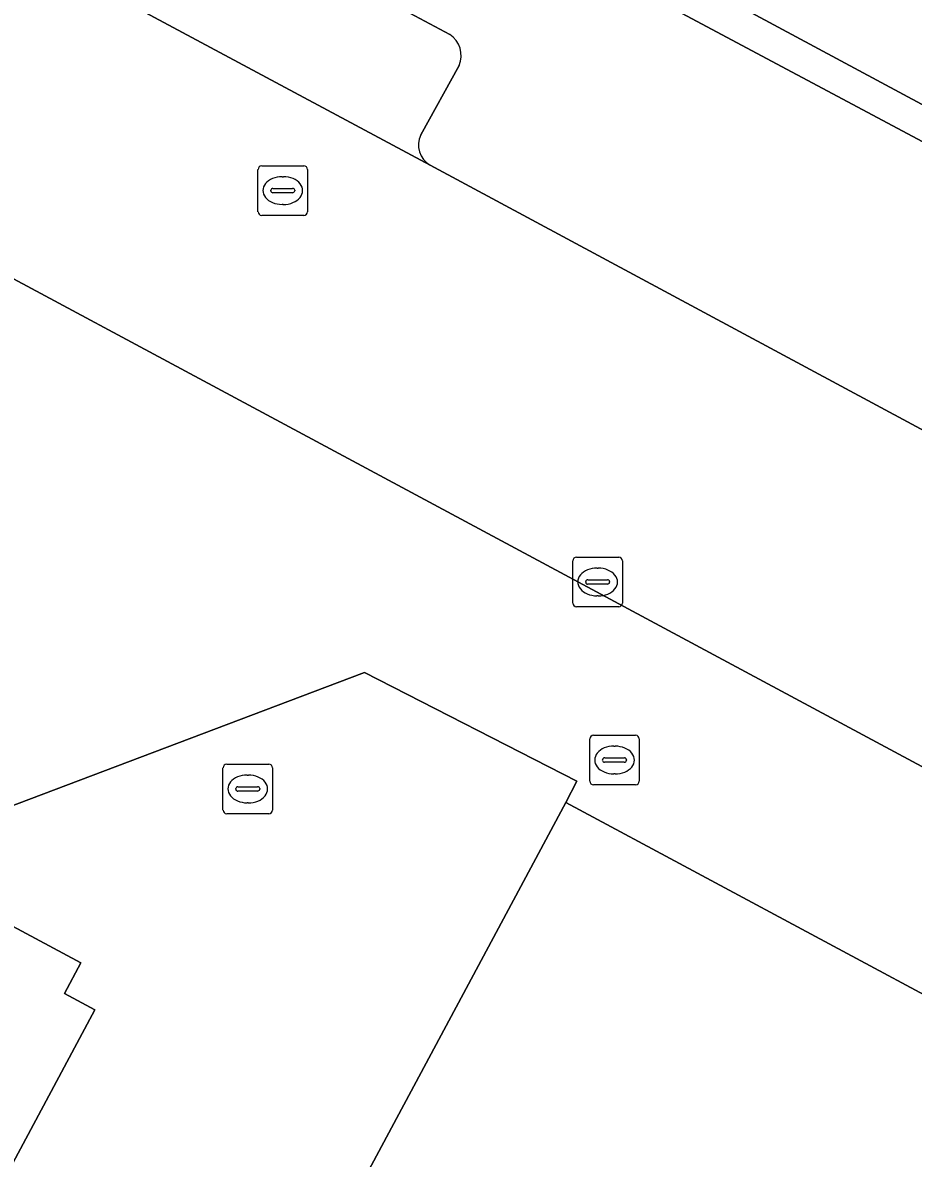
# Model space of a CAD drawing. Extents: x 159489 to 160304, y 383825 to 384531.
# Drawn here: x 160122.98 to 160140.97, y 384019.18 to 384042.1 of the extents above; entities that cross this region are included whole.
import ezdxf

# ---------------------------------------------------------------- set-up
doc = ezdxf.new("R2010")
doc.units = 0
for name, color, linetype in [('IMGEO_Berm_open', 7, 'Continuous'), ('IMGEO_Brandkraan', 7, 'Continuous'), ('IMGEO_Fietspad_gesloten', 7, 'Continuous'), ('IMGEO_Groenvoorziening', 7, 'Continuous'), ('IMGEO_Haag', 7, 'Continuous'), ('IMGEO_Kolk', 7, 'Continuous'), ('IMGEO_Pand', 7, 'Continuous'), ('IMGEO_Parkeervlak_open', 7, 'Continuous'), ('IMGEO_Rijbaan_lokaal_open', 7, 'Continuous'), ('IMGEO_Rioolput', 7, 'Continuous'), ('IMGEO_Voetpad_open', 7, 'Continuous')]:
    doc.layers.add(name, color=color, linetype=linetype)

msp = doc.modelspace()

# ---------------------------------------------------------------- linework, layer by layer
at = {"layer": 'IMGEO_Berm_open'}
msp.add_arc((160353.115, 384276.254), 307.377, 226.24612, 229.83651, dxfattribs=at)
at = {"layer": 'IMGEO_Brandkraan'}
for p, q in [((160127.734, 384038.289), (160127.734, 384039.141)), ((160127.809, 384039.215), (160128.661, 384039.215)), ((160128.735, 384039.141), (160128.735, 384038.289)), ((160128.222, 384038.995), (160128.247, 384038.995)), ((160127.993, 384038.709), (160127.993, 384038.721)), ((160128.431, 384038.672), (160128.033, 384038.672)), ((160128.036, 384038.758), (160128.434, 384038.758)), ((160128.477, 384038.721), (160128.477, 384038.709)), ((160128.245, 384038.435), (160128.22, 384038.435)), ((160128.661, 384038.215), (160127.809, 384038.215))]:
    msp.add_line(p, q, dxfattribs=at)
for points in [[(160127.734, 384038.289), (160127.734, 384039.141)], [(160127.809, 384039.215), (160128.661, 384039.215)], [(160128.735, 384039.141), (160128.735, 384038.289)], [(160128.661, 384038.215), (160127.809, 384038.215)]]:
    msp.add_lwpolyline(points, dxfattribs=at)
for centre, radius, start, end in [((160127.811, 384039.139), 0.0765, 91.552, 178.448), ((160127.811, 384039.139), 0.0765, 91.552, 178.448), ((160128.659, 384039.139), 0.0765, 1.552, 88.448), ((160128.659, 384039.139), 0.0765, 1.552, 88.448), ((160128.033, 384038.718), 0.0403, 85.8775, 175.7526), ((160128.03, 384038.708), 0.0366, 178.938, 274.7102), ((160128.434, 384038.715), 0.043, 264.8664, 352.4533), ((160128.438, 384038.72), 0.0386, 1.7309, 96.639), ((160127.811, 384038.291), 0.0765, 181.552, 268.448), ((160127.811, 384038.291), 0.0765, 181.552, 268.448), ((160128.659, 384038.291), 0.0765, 271.552, 358.448), ((160128.659, 384038.291), 0.0765, 271.552, 358.448)]:
    msp.add_arc(centre, radius, start, end, dxfattribs=at)
for centre, major_axis, ratio, start_param, end_param in [((160128.221, 384038.715), (-0.387, 0.002), 0.722429, 4.712389, 7.853982), ((160128.246, 384038.715), (-0.39, 0.002), 0.717154, 1.570796, 4.712389)]:
    msp.add_ellipse(centre, major_axis=major_axis, ratio=ratio, start_param=start_param, end_param=end_param, dxfattribs=at)
at = {"layer": 'IMGEO_Fietspad_gesloten'}
for centre, radius, start, end in [((160353.115, 384276.254), 307.377, 226.24612, 229.83651), ((160338.108, 384259.848), 286.644, 226.19261, 230.02787)]:
    msp.add_arc(centre, radius, start, end, dxfattribs=at)
at = {"layer": 'IMGEO_Groenvoorziening'}
for points in [[(160150.52, 384039.966), (160142.934, 384046.717), (160134.889, 384054.366), (160130.37, 384045.878), (160130.153, 384045.471), (160128.981, 384043.27), (160131.608, 384041.865)], [(160131.799, 384041.243), (160131.023, 384039.842)], [(160131.209, 384039.227), (160154.779, 384026.564), (160157.18, 384030.947), (160159.808, 384029.547), (160157.408, 384025.152), (160157.615, 384025.041), (160160.198, 384029.912), (160160.718, 384029.61), (160158.589, 384025.586), (160181.06, 384013.373), (160181.832, 384014.395), (160165.111, 384027.771), (160150.52, 384039.966)]]:
    msp.add_lwpolyline(points, dxfattribs=at)
for points in [[(160130.559, 384046.144), (160130.218, 384045.54), (160159.503, 384029.928), (160159.764, 384030.458)], [(160130.559, 384046.144), (160159.764, 384030.458), (160159.503, 384029.928), (160130.218, 384045.54)]]:
    msp.add_lwpolyline(points, close=True, dxfattribs=at)
for centre, radius, start, end in [((160131.334, 384041.441), 0.505, 336.9576, 57.1831), ((160131.446, 384039.634), 0.471, 153.877, 239.7777)]:
    msp.add_arc(centre, radius, start, end, dxfattribs=at)
at = {"layer": 'IMGEO_Haag'}
msp.add_lwpolyline([(160130.559, 384046.144), (160130.218, 384045.54), (160159.503, 384029.928), (160159.764, 384030.458)], close=True, dxfattribs=at)
at = {"layer": 'IMGEO_Kolk'}
for p, q in [((160134.095, 384030.388), (160134.095, 384031.24)), ((160134.17, 384031.314), (160135.022, 384031.314)), ((160135.096, 384031.24), (160135.096, 384030.388)), ((160134.583, 384031.094), (160134.608, 384031.094)), ((160134.354, 384030.808), (160134.354, 384030.82)), ((160134.792, 384030.771), (160134.394, 384030.771)), ((160134.397, 384030.857), (160134.795, 384030.857)), ((160134.838, 384030.82), (160134.838, 384030.808)), ((160135.022, 384030.314), (160134.17, 384030.314)), ((160134.606, 384030.534), (160134.581, 384030.534)), ((160127.102, 384027.135), (160127.954, 384027.135)), ((160127.027, 384026.209), (160127.027, 384027.061)), ((160127.515, 384026.915), (160127.54, 384026.915)), ((160128.028, 384027.061), (160128.028, 384026.209)), ((160127.286, 384026.629), (160127.286, 384026.641)), ((160127.329, 384026.678), (160127.727, 384026.678)), ((160127.77, 384026.641), (160127.77, 384026.629)), ((160127.724, 384026.592), (160127.326, 384026.592)), ((160127.538, 384026.355), (160127.513, 384026.355)), ((160127.954, 384026.135), (160127.102, 384026.135))]:
    msp.add_line(p, q, dxfattribs=at)
for points in [[(160134.095, 384030.388), (160134.095, 384031.24)], [(160134.17, 384031.314), (160135.022, 384031.314)], [(160135.096, 384031.24), (160135.096, 384030.388)], [(160135.022, 384030.314), (160134.17, 384030.314)], [(160127.102, 384027.135), (160127.954, 384027.135)], [(160127.027, 384026.209), (160127.027, 384027.061)], [(160128.028, 384027.061), (160128.028, 384026.209)], [(160127.954, 384026.135), (160127.102, 384026.135)]]:
    msp.add_lwpolyline(points, dxfattribs=at)
for centre, radius, start, end in [((160134.172, 384031.238), 0.0765, 91.552, 178.448), ((160134.172, 384031.238), 0.0765, 91.552, 178.448), ((160135.02, 384031.238), 0.0765, 1.552, 88.448), ((160135.02, 384031.238), 0.0765, 1.552, 88.448), ((160134.394, 384030.817), 0.0403, 85.8775, 175.7526), ((160134.391, 384030.807), 0.0366, 178.938, 274.7102), ((160134.795, 384030.814), 0.043, 264.8664, 352.4533), ((160134.799, 384030.819), 0.0386, 1.7309, 96.639), ((160134.172, 384030.39), 0.0765, 181.552, 268.448), ((160134.172, 384030.39), 0.0765, 181.552, 268.448), ((160135.02, 384030.39), 0.0765, 271.552, 358.448), ((160135.02, 384030.39), 0.0765, 271.552, 358.448), ((160127.104, 384027.059), 0.0765, 91.552, 178.448), ((160127.104, 384027.059), 0.0765, 91.552, 178.448), ((160127.952, 384027.059), 0.0765, 1.552, 88.448), ((160127.952, 384027.059), 0.0765, 1.552, 88.448), ((160127.326, 384026.638), 0.0403, 85.8775, 175.7526), ((160127.731, 384026.64), 0.0386, 1.7309, 96.639), ((160127.323, 384026.628), 0.0366, 178.938, 274.7102), ((160127.727, 384026.635), 0.043, 264.8664, 352.4533), ((160127.104, 384026.211), 0.0765, 181.552, 268.448), ((160127.104, 384026.211), 0.0765, 181.552, 268.448), ((160127.952, 384026.211), 0.0765, 271.552, 358.448), ((160127.952, 384026.211), 0.0765, 271.552, 358.448)]:
    msp.add_arc(centre, radius, start, end, dxfattribs=at)
for centre, major_axis, ratio, start_param, end_param in [((160134.582, 384030.814), (-0.387, 0.002), 0.722429, 4.712389, 7.853982), ((160134.607, 384030.814), (-0.39, 0.002), 0.717154, 1.570796, 4.712389), ((160127.514, 384026.635), (-0.387, 0.002), 0.722429, 4.712389, 7.853982), ((160127.539, 384026.635), (-0.39, 0.002), 0.717154, 1.570796, 4.712389)]:
    msp.add_ellipse(centre, major_axis=major_axis, ratio=ratio, start_param=start_param, end_param=end_param, dxfattribs=at)
at = {"layer": 'IMGEO_Pand'}
msp.add_lwpolyline([(160064.654, 384018.46), (160104.986, 383996.869), (160105.16, 383997.195), (160105.866, 383996.817), (160105.691, 383996.491), (160106.397, 383996.114), (160110.451, 384003.687), (160110.287, 384004.228), (160108.438, 384005.22), (160111.27, 384010.507), (160116.029, 384007.96), (160116.365, 384008.586), (160116.983, 384008.257), (160124.439, 384022.177), (160123.823, 384022.508), (160124.154, 384023.126), (160120.106, 384025.292), (160084.358, 384044.424)], dxfattribs=at)
msp.add_lwpolyline([(160129.758, 383978.949), (160132.629, 383977.415), (160137.17, 383974.989), (160136.51, 383973.739), (160141.91, 383970.849), (160140.645, 383968.477), (160139.959, 383967.19), (160145.25, 383964.369), (160147.2, 383968.02), (160149.32, 383966.89), (160167.109, 384000.169), (160166.14, 384000.69), (160167.739, 384003.679), (160168.709, 384003.159), (160170.75, 384006.969), (160158.029, 384013.789), (160157.89, 384013.52), (160133.95, 384026.359), (160113.25, 383987.77), (160118.265, 383985.09)], close=True, dxfattribs=at)
at = {"layer": 'IMGEO_Parkeervlak_open'}
for points in [[(160093.439, 384059.454), (160131.209, 384039.227)], [(160131.608, 384041.865), (160128.981, 384043.27), (160128.32, 384043.623), (160113.354, 384051.627)], [(160131.023, 384039.842), (160131.799, 384041.243)]]:
    msp.add_lwpolyline(points, dxfattribs=at)
for centre, radius, start, end in [((160131.334, 384041.441), 0.505, 336.9576, 57.1831), ((160131.446, 384039.634), 0.471, 153.877, 239.7777)]:
    msp.add_arc(centre, radius, start, end, dxfattribs=at)
at = {"layer": 'IMGEO_Rijbaan_lokaal_open'}
msp.add_lwpolyline([(160009.085, 384105.756), (160006.255, 384099.394), (160009.21, 384097.81), (160009.639, 384097.58), (160020.391, 384091.814), (160026.914, 384088.319), (160027.802, 384087.843), (160076.371, 384061.813), (160076.546, 384061.719), (160085.703, 384056.846), (160090.12, 384054.464), (160125.267, 384035.607), (160171.245, 384010.937), (160174.067, 384016.228), (160160.959, 384023.29), (160157.797, 384024.943), (160157.615, 384025.041), (160157.408, 384025.152), (160154.779, 384026.564), (160131.209, 384039.227), (160093.439, 384059.454), (160093.307, 384059.517), (160092.437, 384059.998)], dxfattribs=at)
at = {"layer": 'IMGEO_Rioolput'}
for p, q in [((160134.436, 384026.793), (160134.436, 384027.645)), ((160134.511, 384027.719), (160135.363, 384027.719)), ((160135.437, 384027.645), (160135.437, 384026.793)), ((160134.924, 384027.499), (160134.949, 384027.499)), ((160134.695, 384027.213), (160134.695, 384027.225)), ((160135.133, 384027.176), (160134.735, 384027.176)), ((160134.738, 384027.262), (160135.136, 384027.262)), ((160135.179, 384027.225), (160135.179, 384027.213)), ((160134.947, 384026.939), (160134.922, 384026.939)), ((160135.363, 384026.719), (160134.511, 384026.719))]:
    msp.add_line(p, q, dxfattribs=at)
for points in [[(160134.436, 384026.793), (160134.436, 384027.645)], [(160134.511, 384027.719), (160135.363, 384027.719)], [(160135.437, 384027.645), (160135.437, 384026.793)], [(160135.363, 384026.719), (160134.511, 384026.719)]]:
    msp.add_lwpolyline(points, dxfattribs=at)
for centre, radius, start, end in [((160134.513, 384027.643), 0.0765, 91.552, 178.448), ((160134.513, 384027.643), 0.0765, 91.552, 178.448), ((160135.361, 384027.643), 0.0765, 1.552, 88.448), ((160135.361, 384027.643), 0.0765, 1.552, 88.448), ((160134.735, 384027.222), 0.0403, 85.8775, 175.7526), ((160134.732, 384027.212), 0.0366, 178.938, 274.7102), ((160135.136, 384027.219), 0.043, 264.8664, 352.4533), ((160135.14, 384027.224), 0.0386, 1.7309, 96.639), ((160134.513, 384026.795), 0.0765, 181.552, 268.448), ((160134.513, 384026.795), 0.0765, 181.552, 268.448), ((160135.361, 384026.795), 0.0765, 271.552, 358.448), ((160135.361, 384026.795), 0.0765, 271.552, 358.448)]:
    msp.add_arc(centre, radius, start, end, dxfattribs=at)
for centre, major_axis, ratio, start_param, end_param in [((160134.923, 384027.219), (-0.387, 0.002), 0.722429, 4.712389, 7.853982), ((160134.948, 384027.219), (-0.39, 0.002), 0.717154, 1.570796, 4.712389)]:
    msp.add_ellipse(centre, major_axis=major_axis, ratio=ratio, start_param=start_param, end_param=end_param, dxfattribs=at)
at = {"layer": 'IMGEO_Voetpad_open'}
for points in [[(160125.267, 384035.607), (160090.12, 384054.464), (160085.703, 384056.846), (160076.546, 384061.719), (160076.371, 384061.813)], [(160074.709, 384060.323), (160073.755, 384058.611), (160074.776, 384058.065), (160074.653, 384057.835), (160074.445, 384057.447), (160075.061, 384057.116), (160072.374, 384052.088), (160071.43, 384052.592), (160070.91, 384051.621), (160077.333, 384048.184), (160084.358, 384044.424), (160120.106, 384025.292), (160129.889, 384028.984), (160134.173, 384026.793), (160133.95, 384026.359), (160157.89, 384013.52), (160158.029, 384013.789), (160170.75, 384006.969), (160187, 383998.309)], [(160223.515, 383981.702), (160201.372, 383994.348), (160188.55, 384001.577), (160187.713, 384002.099), (160175.513, 384008.647), (160172.127, 384010.464), (160171.245, 384010.937), (160125.267, 384035.607)], [(160118.265, 383985.09), (160113.25, 383987.77), (160133.95, 384026.359), (160134.173, 384026.793), (160129.889, 384028.984), (160120.106, 384025.292), (160124.154, 384023.126), (160123.823, 384022.508), (160124.439, 384022.177), (160116.983, 384008.257), (160116.365, 384008.586), (160116.029, 384007.96), (160111.27, 384010.507), (160108.438, 384005.22), (160110.287, 384004.228), (160110.451, 384003.687), (160106.397, 383996.114), (160105.691, 383996.491), (160105.866, 383996.817), (160105.16, 383997.195), (160104.986, 383996.869), (160064.654, 384018.46)]]:
    msp.add_lwpolyline(points, dxfattribs=at)
msp.add_arc((160338.108, 384259.848), 286.644, 226.19261, 230.02787, dxfattribs=at)

doc.saveas('drawing.dxf')
